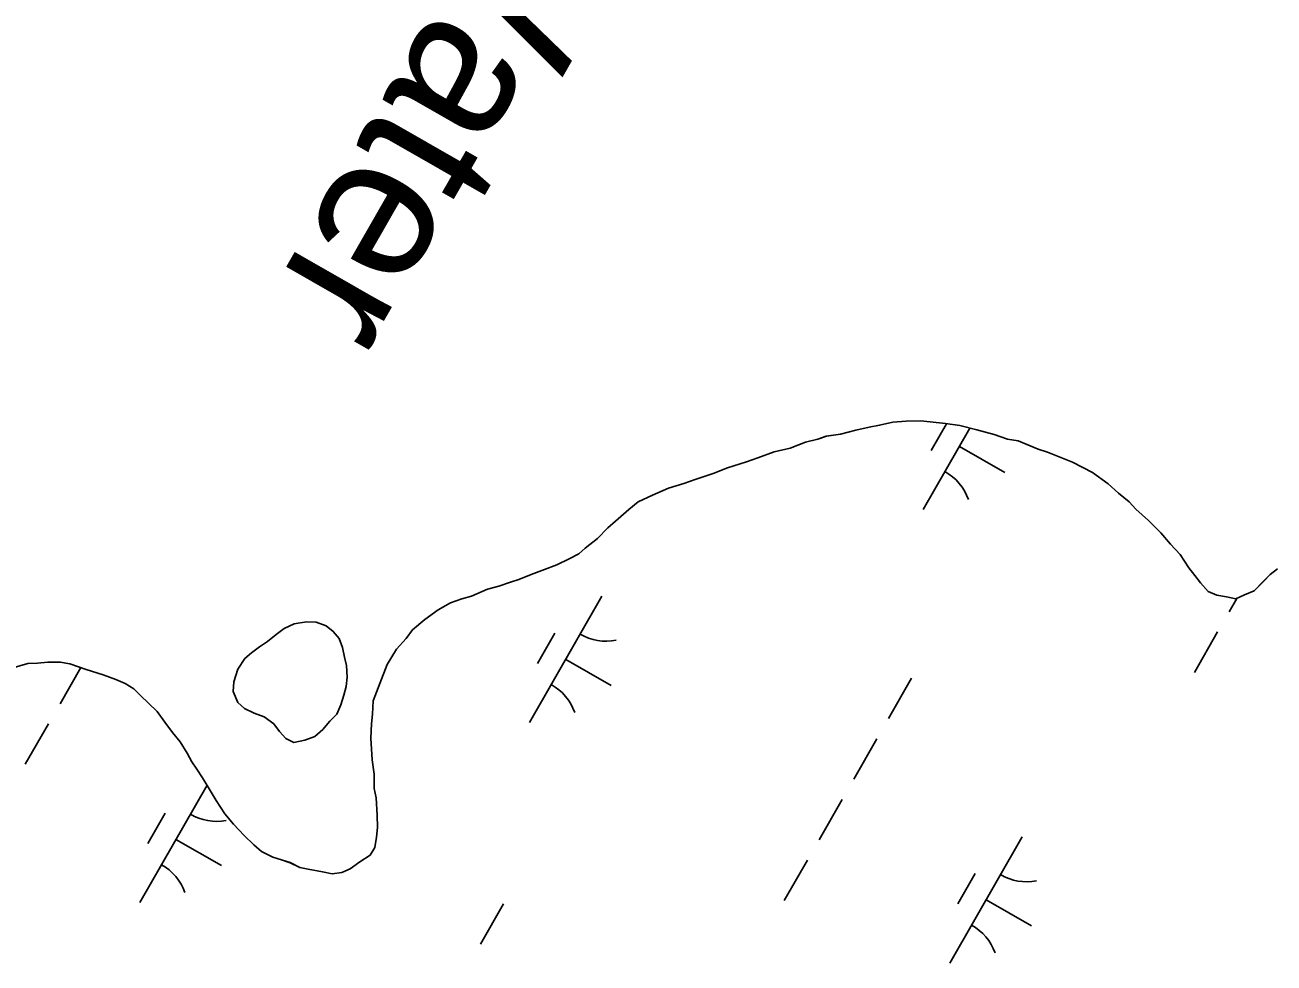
# Model space of a CAD drawing. Extents: x 3930721 to 3950824, y 220441 to 242861.
# Drawn here: x 3945329.2 to 3945758.1, y 231739.8 to 232062.2 of the extents above; entities that cross this region are included whole.
import ezdxf

# ---------------------------------------------------------------- set-up
doc = ezdxf.new("R2010")
doc.units = 0
for name, color, linetype in [('V-RIVR-IDEN', 7, 'Continuous'), ('V-TOPO-SHOR', 7, 'Continuous'), ('V-WETL-SWMP', 7, 'Continuous')]:
    doc.layers.add(name, color=color, linetype=linetype)

msp = doc.modelspace()

# ---------------------------------------------------------------- linework, layer by layer
at = {"layer": 'V-TOPO-SHOR'}
for points in [[(3945601.42, 231919.86), (3945604.36, 231920.88), (3945609.26, 231921.58), (3945614.48, 231922.95), (3945619.06, 231923.97), (3945622.65, 231924.66), (3945627.22, 231925.69), (3945631.8, 231926.07), (3945636.71, 231926.11), (3945639.99, 231925.82), (3945645.23, 231925.22), (3945650.15, 231924.61), (3945656.06, 231923.04), (3945661.97, 231921.46), (3945666.57, 231919.87), (3945670.18, 231919.25), (3945677.08, 231916.38), (3945680.36, 231915.43), (3945684.31, 231913.83), (3945688.91, 231911.91), (3945695.82, 231908.38), (3945701.1, 231904.51), (3945704.73, 231901.27), (3945708.37, 231898.36), (3945710.68, 231895.76), (3945714.98, 231891.88), (3945719.28, 231887.66), (3945722.59, 231883.77), (3945725.9, 231880.2), (3945728.89, 231875.65), (3945730.88, 231873.05), (3945732.88, 231870.45), (3945735.52, 231867.53), (3945738.48, 231866.25), (3945741.76, 231865.63), (3945745.04, 231865.01), (3945747.98, 231866.35), (3945751.24, 231867.69), (3945754.48, 231870.99), (3945756.75, 231873.31), (3945759.34, 231875.3)], [(3945324.59, 231841.11), (3945330.14, 231842.8), (3945333.41, 231842.83), (3945337.01, 231843.2), (3945341.26, 231843.24), (3945344.54, 231842.62), (3945350.13, 231840.71), (3945356.04, 231838.81), (3945360.31, 231837.21), (3945363.6, 231835.94), (3945366.57, 231834), (3945368.88, 231831.74), (3945371.53, 231829.14), (3945374.5, 231826.23), (3945377.16, 231822.65), (3945379.81, 231819.08), (3945382.46, 231815.83), (3945384.8, 231811.93), (3945386.46, 231808.99), (3945388.13, 231806.39), (3945390.12, 231803.47), (3945392.12, 231800.21), (3945394.78, 231795.65), (3945397.78, 231791.1), (3945400.76, 231787.53), (3945404.4, 231783.64), (3945407.71, 231780.4), (3945410.35, 231778.14), (3945414.29, 231776.21), (3945417.25, 231775.26), (3945420.21, 231774.3), (3945423.5, 231772.7), (3945426.45, 231772.08), (3945431.37, 231771.15), (3945434.65, 231770.52), (3945437.92, 231770.89), (3945440.86, 231772.22), (3945444.11, 231774.55), (3945447.68, 231776.88), (3945449.29, 231779.51), (3945449.91, 231783.12), (3945450.21, 231786.4), (3945450.16, 231790.65), (3945449.77, 231796.54), (3945449.09, 231799.81), (3945449.04, 231804.72), (3945448.33, 231809.62), (3945447.93, 231817.15), (3945448.21, 231822.06), (3945448.5, 231825.34), (3945448.78, 231829.93), (3945451.02, 231835.84), (3945453.57, 231842.41), (3945456.79, 231847.68), (3945460.02, 231851.32), (3945462.29, 231854.29), (3945466.51, 231857.93), (3945471.06, 231861.25), (3945475.29, 231863.58), (3945479.2, 231864.93), (3945482.47, 231865.95), (3945488.01, 231868.3), (3945491.93, 231869.32), (3945495.84, 231870.67), (3945498.78, 231871.68), (3945503.02, 231873.36), (3945507.58, 231875.04), (3945511.82, 231876.72), (3945516.06, 231878.73), (3945519.32, 231880.4), (3945521.59, 231882.39), (3945525.81, 231885.71), (3945529.37, 231889.34), (3945531.97, 231891.66), (3945536.51, 231895.64), (3945539.76, 231898.29), (3945544.65, 231900.63), (3945550.19, 231902.98), (3945555.41, 231904.67), (3945559.32, 231906.02), (3945565.53, 231908.04), (3945570.42, 231910.06), (3945576.94, 231912.09), (3945580.86, 231913.44), (3945586.4, 231915.46), (3945591.96, 231916.82), (3945597.17, 231918.84), (3945601.42, 231919.86)], [(3945433.86, 231822.99), (3945431.44, 231820.02), (3945428.68, 231817.7), (3945425.25, 231816.36), (3945421.5, 231815.66), (3945418.7, 231816.94), (3945416.55, 231819.38), (3945414.56, 231821.98), (3945411.26, 231824.4), (3945407.81, 231825.68), (3945404.52, 231827.28), (3945402.21, 231829.38), (3945400.69, 231833.13), (3945400.83, 231836.41), (3945402.25, 231840.84), (3945404.67, 231844.47), (3945406.94, 231846.46), (3945409.71, 231848.45), (3945412.47, 231850.28), (3945415.39, 231852.76), (3945418.15, 231854.76), (3945421.58, 231856.43), (3945425.82, 231857.12), (3945429.1, 231856.99), (3945432.55, 231855.72), (3945435.02, 231853.78), (3945437.01, 231851.34), (3945438.19, 231848.25), (3945438.88, 231844.98), (3945439.56, 231842.04), (3945439.77, 231838.11), (3945439.47, 231834.84), (3945438.69, 231831.88), (3945437.57, 231828.6), (3945436.29, 231825.31), (3945433.86, 231822.99)]]:
    msp.add_lwpolyline(points, dxfattribs=at)
at = {"layer": 'V-WETL-SWMP'}
for p, q in [((3945609.26, 231921.58), (3945614.48, 231922.94)), ((3945614.48, 231922.94), (3945619.06, 231923.97)), ((3945619.06, 231923.97), (3945622.65, 231924.66)), ((3945622.65, 231924.66), (3945627.22, 231925.69)), ((3945627.22, 231925.69), (3945631.8, 231926.07)), ((3945631.8, 231926.07), (3945636.71, 231926.11)), ((3945636.71, 231926.11), (3945639.99, 231925.82)), ((3945653.66, 231923.68), (3945637.63, 231895.69)), ((3945639.99, 231925.82), (3945645.23, 231925.22)), ((3945645.62, 231925.17), (3945640.38, 231916.01)), ((3945645.23, 231925.22), (3945650.15, 231924.61)), ((3945650.15, 231924.61), (3945656.06, 231923.04)), ((3945656.06, 231923.04), (3945661.97, 231921.46)), ((3945591.96, 231916.82), (3945597.17, 231918.84)), ((3945597.17, 231918.84), (3945601.42, 231919.86)), ((3945601.42, 231919.86), (3945604.35, 231920.88)), ((3945604.35, 231920.88), (3945609.26, 231921.58)), ((3945661.97, 231921.46), (3945666.57, 231919.87)), ((3945666.57, 231919.87), (3945670.18, 231919.25)), ((3945670.18, 231919.25), (3945677.08, 231916.38)), ((3945576.94, 231912.09), (3945580.86, 231913.44)), ((3945580.86, 231913.44), (3945586.4, 231915.46)), ((3945586.4, 231915.46), (3945591.96, 231916.82)), ((3945650.05, 231917.39), (3945665.67, 231908.44)), ((3945677.08, 231916.38), (3945680.36, 231915.43)), ((3945680.36, 231915.43), (3945684.31, 231913.83)), ((3945684.31, 231913.83), (3945688.91, 231911.91)), ((3945565.52, 231908.04), (3945570.42, 231910.06)), ((3945570.42, 231910.06), (3945576.94, 231912.09)), ((3945688.91, 231911.91), (3945695.82, 231908.38)), ((3945555.41, 231904.67), (3945559.33, 231906.02)), ((3945559.33, 231906.02), (3945565.52, 231908.04)), ((3945695.82, 231908.38), (3945701.1, 231904.5)), ((3945539.76, 231898.29), (3945544.65, 231900.63)), ((3945544.65, 231900.63), (3945550.19, 231902.98)), ((3945550.19, 231902.98), (3945555.41, 231904.67)), ((3945701.1, 231904.5), (3945704.73, 231901.27)), ((3945704.73, 231901.27), (3945708.37, 231898.36)), ((3945536.51, 231895.64), (3945539.76, 231898.29)), ((3945708.37, 231898.36), (3945710.68, 231895.76)), ((3945531.97, 231891.66), (3945536.51, 231895.64)), ((3945710.68, 231895.76), (3945714.98, 231891.88)), ((3945525.81, 231885.71), (3945529.37, 231889.34)), ((3945529.37, 231889.34), (3945531.97, 231891.66)), ((3945714.98, 231891.88), (3945719.28, 231887.66)), ((3945521.59, 231882.39), (3945525.81, 231885.71)), ((3945719.28, 231887.66), (3945722.59, 231883.77)), ((3945722.59, 231883.77), (3945725.9, 231880.2)), ((3945516.06, 231878.73), (3945519.32, 231880.4)), ((3945519.32, 231880.4), (3945521.59, 231882.39)), ((3945725.9, 231880.2), (3945728.89, 231875.65)), ((3945503.02, 231873.36), (3945507.58, 231875.05)), ((3945507.58, 231875.05), (3945511.82, 231876.72)), ((3945511.82, 231876.72), (3945516.06, 231878.73)), ((3945728.89, 231875.65), (3945730.88, 231873.05)), ((3945756.75, 231873.31), (3945759.34, 231875.3)), ((3945491.93, 231869.32), (3945495.84, 231870.67)), ((3945495.84, 231870.67), (3945498.78, 231871.68)), ((3945498.78, 231871.68), (3945503.02, 231873.36)), ((3945730.88, 231873.05), (3945732.88, 231870.45)), ((3945751.24, 231867.69), (3945754.48, 231871)), ((3945754.48, 231871), (3945756.75, 231873.31)), ((3945482.47, 231865.95), (3945488.01, 231868.3)), ((3945488.01, 231868.3), (3945491.93, 231869.32)), ((3945732.88, 231870.45), (3945735.52, 231867.53)), ((3945735.52, 231867.53), (3945738.48, 231866.25)), ((3945738.48, 231866.25), (3945741.76, 231865.63)), ((3945745.04, 231865.01), (3945747.98, 231866.35)), ((3945747.98, 231866.35), (3945751.24, 231867.69)), ((3945471.06, 231861.25), (3945475.29, 231863.59)), ((3945475.29, 231863.59), (3945479.2, 231864.94)), ((3945479.2, 231864.94), (3945482.47, 231865.95)), ((3945527.29, 231865.87), (3945502.44, 231822.48)), ((3945741.76, 231865.63), (3945745.04, 231865.01)), ((3945745.3, 231865.12), (3945742.67, 231860.54)), ((3945462.29, 231854.29), (3945466.51, 231857.93)), ((3945466.51, 231857.93), (3945471.06, 231861.25)), ((3945460.02, 231851.32), (3945462.29, 231854.29)), ((3945738.7, 231853.6), (3945730.75, 231839.72)), ((3945456.79, 231847.68), (3945460.02, 231851.32)), ((3945511.15, 231853.22), (3945505.18, 231842.8)), ((3945453.57, 231842.41), (3945456.79, 231847.68)), ((3945324.59, 231841.11), (3945330.14, 231842.8)), ((3945330.14, 231842.8), (3945333.41, 231842.83)), ((3945333.41, 231842.83), (3945337.01, 231843.2)), ((3945337.01, 231843.2), (3945341.26, 231843.24)), ((3945348.3, 231841.34), (3945341.2, 231828.93)), ((3945341.26, 231843.24), (3945344.54, 231842.62)), ((3945344.54, 231842.62), (3945350.13, 231840.71)), ((3945350.13, 231840.71), (3945356.04, 231838.81)), ((3945451.02, 231835.84), (3945453.57, 231842.41)), ((3945514.86, 231844.17), (3945530.48, 231835.23)), ((3945356.04, 231838.81), (3945360.31, 231837.21)), ((3945360.31, 231837.21), (3945363.6, 231835.94)), ((3945633.66, 231837.7), (3945625.7, 231823.82)), ((3945363.6, 231835.94), (3945366.57, 231834)), ((3945366.57, 231834), (3945368.88, 231831.74)), ((3945448.78, 231829.92), (3945451.02, 231835.84)), ((3945368.88, 231831.74), (3945371.53, 231829.14)), ((3945371.53, 231829.14), (3945374.5, 231826.23)), ((3945448.5, 231825.34), (3945448.78, 231829.92)), ((3945374.5, 231826.23), (3945377.16, 231822.65)), ((3945448.21, 231822.06), (3945448.5, 231825.34)), ((3945337.22, 231821.99), (3945329.27, 231808.11)), ((3945377.16, 231822.65), (3945379.81, 231819.08)), ((3945379.81, 231819.08), (3945382.46, 231815.83)), ((3945447.93, 231817.15), (3945448.21, 231822.06)), ((3945382.46, 231815.83), (3945384.8, 231811.93)), ((3945448.33, 231809.62), (3945447.93, 231817.15)), ((3945621.73, 231816.88), (3945613.78, 231802.99)), ((3945384.8, 231811.93), (3945386.46, 231809)), ((3945386.46, 231809), (3945388.13, 231806.39)), ((3945388.13, 231806.39), (3945390.12, 231803.47)), ((3945449.04, 231804.72), (3945448.33, 231809.62)), ((3945390.12, 231803.47), (3945392.12, 231800.21)), ((3945449.09, 231799.81), (3945449.04, 231804.72)), ((3945391.68, 231800.93), (3945368.57, 231760.59)), ((3945392.12, 231800.21), (3945394.78, 231795.66)), ((3945449.77, 231796.54), (3945449.09, 231799.81)), ((3945394.78, 231795.66), (3945397.77, 231791.1)), ((3945450.16, 231790.65), (3945449.77, 231796.54)), ((3945609.8, 231796.05), (3945601.85, 231782.17)), ((3945377.28, 231791.32), (3945371.32, 231780.91)), ((3945397.77, 231791.1), (3945400.76, 231787.53)), ((3945450.21, 231786.4), (3945450.16, 231790.65)), ((3945400.76, 231787.53), (3945404.4, 231783.64)), ((3945449.91, 231783.12), (3945450.21, 231786.4)), ((3945380.99, 231782.28), (3945396.61, 231773.34)), ((3945404.4, 231783.64), (3945407.71, 231780.4)), ((3945449.29, 231779.51), (3945449.91, 231783.12)), ((3945671.63, 231783.2), (3945646.78, 231739.81)), ((3945407.71, 231780.4), (3945410.35, 231778.14)), ((3945410.35, 231778.14), (3945414.3, 231776.21)), ((3945414.3, 231776.21), (3945417.25, 231775.26)), ((3945444.1, 231774.55), (3945447.68, 231776.88)), ((3945447.68, 231776.88), (3945449.29, 231779.51)), ((3945417.25, 231775.26), (3945420.21, 231774.31)), ((3945420.21, 231774.31), (3945423.5, 231772.7)), ((3945423.5, 231772.7), (3945426.45, 231772.08)), ((3945426.45, 231772.08), (3945431.37, 231771.15)), ((3945437.92, 231770.88), (3945440.85, 231772.22)), ((3945440.85, 231772.22), (3945444.1, 231774.55)), ((3945597.87, 231775.22), (3945589.92, 231761.34)), ((3945431.37, 231771.15), (3945434.65, 231770.52)), ((3945434.65, 231770.52), (3945437.92, 231770.88)), ((3945655.49, 231770.55), (3945649.53, 231760.14)), ((3945493.49, 231760.15), (3945485.54, 231746.27)), ((3945659.2, 231761.51), (3945674.82, 231752.56))]:
    msp.add_line(p, q, dxfattribs=at)
msp.add_lwpolyline([(3945433.86, 231822.99), (3945431.44, 231820.02), (3945428.68, 231817.7), (3945425.25, 231816.36), (3945421.5, 231815.66), (3945418.7, 231816.95), (3945416.55, 231819.38), (3945414.56, 231821.98), (3945411.26, 231824.4), (3945407.81, 231825.68), (3945404.52, 231827.28), (3945402.21, 231829.38), (3945400.69, 231833.13), (3945400.83, 231836.41), (3945402.25, 231840.84), (3945404.67, 231844.47), (3945406.94, 231846.46), (3945409.71, 231848.45), (3945412.47, 231850.28), (3945415.39, 231852.76), (3945418.15, 231854.75), (3945421.58, 231856.43), (3945425.82, 231857.12), (3945429.1, 231856.99), (3945432.55, 231855.72), (3945435.02, 231853.78), (3945437.01, 231851.34), (3945438.19, 231848.24), (3945438.88, 231844.98), (3945439.56, 231842.04), (3945439.77, 231838.11), (3945439.47, 231834.83), (3945438.68, 231831.88), (3945437.57, 231828.6), (3945436.29, 231825.31)], close=True, dxfattribs=at)
for centre, start, end in [((3945636.53, 231893.3), 19.4279, 60.9715), ((3945528.79, 231868.03), 239.4279, 280.9715), ((3945501.34, 231820.09), 19.4279, 60.9715), ((3945394.93, 231806.13), 239.4279, 280.9715), ((3945367.47, 231758.2), 19.4279, 60.9715), ((3945673.14, 231785.36), 239.4279, 280.9715), ((3945645.68, 231737.42), 19.4279, 60.9715)]:
    msp.add_arc(centre, 17.62, start, end, dxfattribs=at)

# ---------------------------------------------------------------- texts
at = {"layer": 'V-RIVR-IDEN'}
msp.add_text('Water', height=50, rotation=240.1997, dxfattribs=at).set_placement((3945501.63, 232123.65))

doc.saveas('drawing.dxf')
